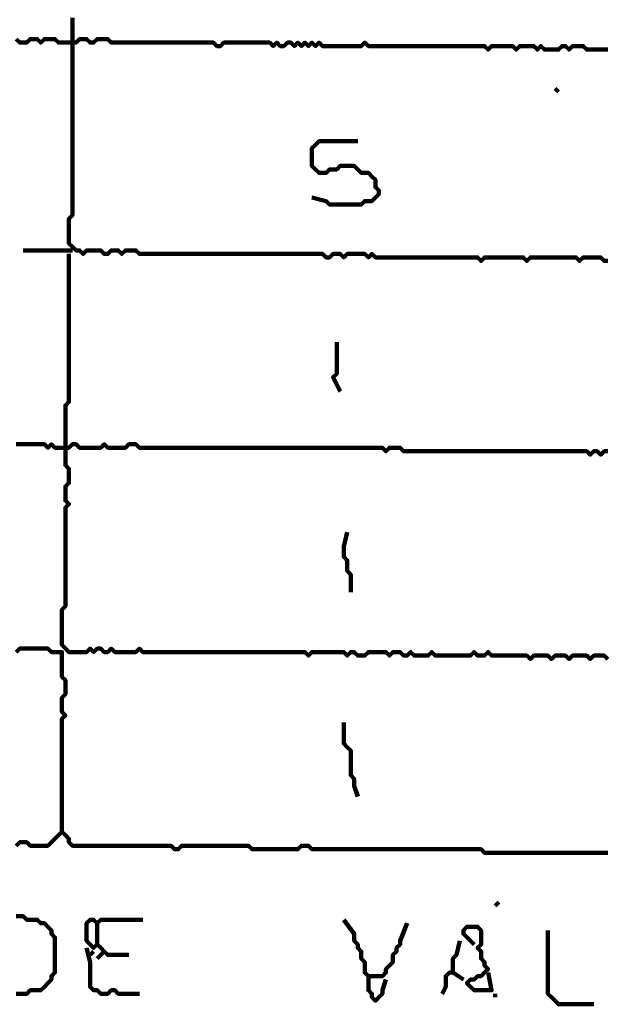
# Model space of a CAD drawing. Header units: metres. Extents: x 1959 to 4131, y 3282 to 4313.
# Tile 284 of 356: x 2428.44 to 2429.98, y 4294.22 to 4296.8. Entities that reach past the tile are written whole.
import ezdxf

# ---------------------------------------------------------------- set-up
doc = ezdxf.new("R2010")
doc.units = ezdxf.units.M
doc.layers.add('P', color=250, linetype='Continuous', lineweight=100)

msp = doc.modelspace()

# ---------------------------------------------------------------- linework, layer by layer
at = {"layer": 'P', "color": 0, "linetype": 'Continuous'}
for points in [[(2428.5832, 4296.8038), (2428.5832, 4296.7946), (2428.5832, 4296.7853), (2428.5832, 4296.7761), (2428.5832, 4296.7669), (2428.5832, 4296.7576), (2428.5832, 4296.7484), (2428.5832, 4296.7392), (2428.5832, 4296.7299), (2428.5832, 4296.7207), (2428.5832, 4296.7115), (2428.5832, 4296.7023), (2428.5832, 4296.693), (2428.5832, 4296.6838), (2428.5832, 4296.6746), (2428.5832, 4296.6653), (2428.5832, 4296.6561), (2428.5832, 4296.6469), (2428.5832, 4296.6376), (2428.5832, 4296.6284), (2428.5832, 4296.6192), (2428.5832, 4296.6099), (2428.5832, 4296.6007), (2428.5832, 4296.5915), (2428.5832, 4296.5823), (2428.5832, 4296.573), (2428.5832, 4296.5638), (2428.5832, 4296.5546), (2428.5832, 4296.5453), (2428.5832, 4296.5361), (2428.5832, 4296.5269), (2428.5832, 4296.5176), (2428.5832, 4296.5084), (2428.5832, 4296.4992), (2428.5832, 4296.4899), (2428.5832, 4296.4807), (2428.5832, 4296.4715), (2428.5832, 4296.4623), (2428.5832, 4296.453), (2428.5832, 4296.4438), (2428.5832, 4296.4346), (2428.5832, 4296.4253), (2428.5832, 4296.4161), (2428.5832, 4296.4069), (2428.5832, 4296.3976), (2428.5832, 4296.3884), (2428.5832, 4296.3792), (2428.5832, 4296.3699), (2428.5832, 4296.3607), (2428.5832, 4296.3515), (2428.5832, 4296.3423), (2428.5832, 4296.333), (2428.5832, 4296.3238), (2428.5832, 4296.3146), (2428.5832, 4296.3053), (2428.5832, 4296.2961), (2428.5832, 4296.2869), (2428.574, 4296.2776), (2428.574, 4296.2684), (2428.574, 4296.2592), (2428.574, 4296.2499), (2428.574, 4296.2407), (2428.574, 4296.2315), (2428.574, 4296.2223), (2428.574, 4296.213), (2428.5832, 4296.2038), (2428.5925, 4296.1946), (2428.6017, 4296.1946), (2428.6109, 4296.1853), (2428.6202, 4296.1946), (2428.6294, 4296.1946), (2428.6386, 4296.1946), (2428.6479, 4296.1946), (2428.6571, 4296.1946), (2428.6663, 4296.1853), (2428.6756, 4296.1853), (2428.6848, 4296.1946), (2428.694, 4296.1946), (2428.7032, 4296.1946), (2428.7125, 4296.1853), (2428.7217, 4296.1946), (2428.7309, 4296.1946), (2428.7402, 4296.1946), (2428.7494, 4296.1946), (2428.7586, 4296.1853), (2428.7679, 4296.1853), (2428.7771, 4296.1853), (2428.7863, 4296.1853), (2428.7956, 4296.1853), (2428.8048, 4296.1853), (2428.814, 4296.1853), (2428.8232, 4296.1853), (2428.8325, 4296.1853), (2428.8417, 4296.1853), (2428.8509, 4296.1853), (2428.8602, 4296.1853), (2428.8694, 4296.1853), (2428.8786, 4296.1853), (2428.8879, 4296.1853), (2428.8971, 4296.1853), (2428.9063, 4296.1853), (2428.9156, 4296.1853), (2428.9248, 4296.1853), (2428.934, 4296.1853), (2428.9432, 4296.1853), (2428.9525, 4296.1853), (2428.9617, 4296.1853), (2428.9709, 4296.1853), (2428.9802, 4296.1853), (2428.9894, 4296.1853), (2428.9986, 4296.1853), (2429.0079, 4296.1853), (2429.0171, 4296.1853), (2429.0263, 4296.1853), (2429.0356, 4296.1853), (2429.0448, 4296.1853), (2429.054, 4296.1853), (2429.0632, 4296.1853), (2429.0725, 4296.1853), (2429.0817, 4296.1853), (2429.0909, 4296.1853), (2429.1002, 4296.1853), (2429.1094, 4296.1853), (2429.1186, 4296.1853), (2429.1279, 4296.1853), (2429.1371, 4296.1853), (2429.1463, 4296.1853), (2429.1556, 4296.1853), (2429.1648, 4296.1853), (2429.174, 4296.1853), (2429.1832, 4296.1853), (2429.1925, 4296.1853), (2429.2017, 4296.1853), (2429.2109, 4296.1853), (2429.2202, 4296.1853), (2429.2294, 4296.1853), (2429.2386, 4296.1853), (2429.2479, 4296.1761), (2429.2571, 4296.1761), (2429.2663, 4296.1853), (2429.2756, 4296.1853), (2429.2848, 4296.1853), (2429.294, 4296.1761), (2429.3032, 4296.1853), (2429.3125, 4296.1853), (2429.3217, 4296.1853), (2429.3309, 4296.1853), (2429.3402, 4296.1853), (2429.3494, 4296.1853), (2429.3586, 4296.1761), (2429.3679, 4296.1853), (2429.3771, 4296.1761), (2429.3863, 4296.1761), (2429.3956, 4296.1761), (2429.4048, 4296.1761), (2429.414, 4296.1761), (2429.4232, 4296.1761), (2429.4325, 4296.1761), (2429.4417, 4296.1761), (2429.4509, 4296.1761), (2429.4602, 4296.1761), (2429.4694, 4296.1761), (2429.4786, 4296.1761), (2429.4879, 4296.1761), (2429.4971, 4296.1761), (2429.5063, 4296.1761), (2429.5156, 4296.1761), (2429.5248, 4296.1761), (2429.534, 4296.1761), (2429.5432, 4296.1761), (2429.5525, 4296.1761), (2429.5617, 4296.1761), (2429.5709, 4296.1761), (2429.5802, 4296.1761), (2429.5894, 4296.1761), (2429.5986, 4296.1761), (2429.6079, 4296.1761), (2429.6171, 4296.1761), (2429.6263, 4296.1761), (2429.6356, 4296.1761), (2429.6448, 4296.1761), (2429.654, 4296.1669), (2429.6632, 4296.1761), (2429.6725, 4296.1761), (2429.6817, 4296.1761), (2429.6909, 4296.1761), (2429.7002, 4296.1761), (2429.7094, 4296.1761), (2429.7186, 4296.1761), (2429.7279, 4296.1761), (2429.7371, 4296.1761), (2429.7463, 4296.1761), (2429.7556, 4296.1761), (2429.7648, 4296.1761), (2429.774, 4296.1669), (2429.7832, 4296.1761), (2429.7925, 4296.1761), (2429.8017, 4296.1761), (2429.8109, 4296.1761), (2429.8202, 4296.1761), (2429.8294, 4296.1761), (2429.8386, 4296.1761), (2429.8479, 4296.1761), (2429.8571, 4296.1761), (2429.8663, 4296.1761), (2429.8756, 4296.1761), (2429.8848, 4296.1761), (2429.894, 4296.1761), (2429.9032, 4296.1761), (2429.9125, 4296.1669), (2429.9217, 4296.1761), (2429.9309, 4296.1761), (2429.9402, 4296.1761), (2429.9494, 4296.1761), (2429.9586, 4296.1761), (2429.9679, 4296.1761), (2429.9771, 4296.1669), (2429.9863, 4296.1669)], [(2428.4356, 4296.7484), (2428.4448, 4296.7392), (2428.454, 4296.7392), (2428.4632, 4296.7392), (2428.4725, 4296.7484), (2428.4817, 4296.7484), (2428.4909, 4296.7484), (2428.5002, 4296.7392), (2428.5094, 4296.7484), (2428.5186, 4296.7484), (2428.5279, 4296.7484), (2428.5371, 4296.7484), (2428.5463, 4296.7392), (2428.5556, 4296.7392), (2428.5648, 4296.7392), (2428.574, 4296.7392), (2428.5832, 4296.7392), (2428.5925, 4296.7392), (2428.6017, 4296.7484), (2428.6109, 4296.7484), (2428.6202, 4296.7484), (2428.6294, 4296.7392), (2428.6386, 4296.7392), (2428.6479, 4296.7484), (2428.6571, 4296.7484), (2428.6663, 4296.7484), (2428.6756, 4296.7484), (2428.6848, 4296.7392), (2428.694, 4296.7392), (2428.7032, 4296.7392), (2428.7125, 4296.7392), (2428.7217, 4296.7392), (2428.7309, 4296.7392), (2428.7402, 4296.7392), (2428.7494, 4296.7392), (2428.7586, 4296.7392), (2428.7679, 4296.7392), (2428.7771, 4296.7392), (2428.7863, 4296.7392), (2428.7956, 4296.7392), (2428.8048, 4296.7392), (2428.814, 4296.7392), (2428.8232, 4296.7392), (2428.8325, 4296.7392), (2428.8417, 4296.7392), (2428.8509, 4296.7392), (2428.8602, 4296.7392), (2428.8694, 4296.7392), (2428.8786, 4296.7392), (2428.8879, 4296.7392), (2428.8971, 4296.7392), (2428.9063, 4296.7392), (2428.9156, 4296.7392), (2428.9248, 4296.7392), (2428.934, 4296.7392), (2428.9432, 4296.7392), (2428.9525, 4296.7392), (2428.9617, 4296.7299), (2428.9709, 4296.7299), (2428.9802, 4296.7392), (2428.9894, 4296.7392), (2428.9986, 4296.7392), (2429.0079, 4296.7392), (2429.0171, 4296.7392), (2429.0263, 4296.7392), (2429.0356, 4296.7392), (2429.0448, 4296.7392), (2429.054, 4296.7392), (2429.0632, 4296.7392), (2429.0725, 4296.7392), (2429.0817, 4296.7392), (2429.0909, 4296.7392), (2429.1002, 4296.7392), (2429.1094, 4296.7299), (2429.1186, 4296.7392), (2429.1279, 4296.7299), (2429.1371, 4296.7299), (2429.1463, 4296.7392), (2429.1556, 4296.7392), (2429.1648, 4296.7299), (2429.174, 4296.7392), (2429.1832, 4296.7299), (2429.1925, 4296.7392), (2429.2017, 4296.7299), (2429.2109, 4296.7392), (2429.2202, 4296.7299), (2429.2294, 4296.7392), (2429.2386, 4296.7299), (2429.2479, 4296.7299), (2429.2571, 4296.7299), (2429.2663, 4296.7299), (2429.2756, 4296.7299), (2429.2848, 4296.7299), (2429.294, 4296.7299), (2429.3032, 4296.7299), (2429.3125, 4296.7299), (2429.3217, 4296.7299), (2429.3309, 4296.7299), (2429.3402, 4296.7299), (2429.3494, 4296.7392), (2429.3586, 4296.7299), (2429.3679, 4296.7299), (2429.3771, 4296.7299), (2429.3863, 4296.7299), (2429.3956, 4296.7299), (2429.4048, 4296.7299), (2429.414, 4296.7299), (2429.4232, 4296.7299), (2429.4325, 4296.7299), (2429.4417, 4296.7299), (2429.4509, 4296.7299), (2429.4602, 4296.7299), (2429.4694, 4296.7299), (2429.4786, 4296.7299), (2429.4879, 4296.7299), (2429.4971, 4296.7299), (2429.5063, 4296.7299), (2429.5156, 4296.7299), (2429.5248, 4296.7299), (2429.534, 4296.7299), (2429.5432, 4296.7299), (2429.5525, 4296.7299), (2429.5617, 4296.7299), (2429.5709, 4296.7299), (2429.5802, 4296.7299), (2429.5894, 4296.7299), (2429.5986, 4296.7299), (2429.6079, 4296.7299), (2429.6171, 4296.7299), (2429.6263, 4296.7299), (2429.6356, 4296.7299), (2429.6448, 4296.7299), (2429.654, 4296.7299), (2429.6632, 4296.7299), (2429.6725, 4296.7207), (2429.6817, 4296.7299), (2429.6909, 4296.7299), (2429.7002, 4296.7299), (2429.7094, 4296.7299), (2429.7186, 4296.7299), (2429.7279, 4296.7299), (2429.7371, 4296.7299), (2429.7463, 4296.7207), (2429.7556, 4296.7299), (2429.7648, 4296.7299), (2429.774, 4296.7299), (2429.7832, 4296.7299), (2429.7925, 4296.7299), (2429.8017, 4296.7207), (2429.8109, 4296.7299), (2429.8202, 4296.7207), (2429.8294, 4296.7207), (2429.8386, 4296.7207), (2429.8479, 4296.7207), (2429.8571, 4296.7207), (2429.8663, 4296.7299), (2429.8756, 4296.7299), (2429.8848, 4296.7207), (2429.894, 4296.7299), (2429.9032, 4296.7299), (2429.9125, 4296.7299), (2429.9217, 4296.7299), (2429.9309, 4296.7207), (2429.9402, 4296.7207), (2429.9494, 4296.7207), (2429.9586, 4296.7207), (2429.9679, 4296.7207), (2429.9771, 4296.7207), (2429.9863, 4296.7207)], [(2429.8479, 4296.6192), (2429.8571, 4296.6099)], [(2429.2109, 4296.333), (2429.2479, 4296.3238), (2429.2571, 4296.3146), (2429.2663, 4296.3146), (2429.2756, 4296.3146), (2429.2848, 4296.3146), (2429.294, 4296.3146), (2429.3032, 4296.3146), (2429.3125, 4296.3146), (2429.3217, 4296.3146), (2429.3309, 4296.3146), (2429.3402, 4296.3146), (2429.3494, 4296.3238), (2429.3586, 4296.3238), (2429.3679, 4296.3238), (2429.3771, 4296.333), (2429.3863, 4296.3423), (2429.3863, 4296.3515), (2429.3771, 4296.3607), (2429.3771, 4296.3699), (2429.3771, 4296.3792), (2429.3679, 4296.3884), (2429.3586, 4296.3976), (2429.3494, 4296.3976), (2429.3402, 4296.3976), (2429.3309, 4296.4069), (2429.3217, 4296.4161), (2429.3125, 4296.4161), (2429.3032, 4296.4161), (2429.294, 4296.4161), (2429.2848, 4296.4161), (2429.2756, 4296.4069), (2429.2663, 4296.4069), (2429.2571, 4296.4069), (2429.2479, 4296.3976), (2429.2386, 4296.3976), (2429.2294, 4296.3976), (2429.2202, 4296.4069), (2429.2109, 4296.4161), (2429.2109, 4296.4253), (2429.2109, 4296.4346), (2429.2109, 4296.4438), (2429.2109, 4296.453), (2429.2109, 4296.4623), (2429.2202, 4296.4715), (2429.2294, 4296.4807), (2429.2386, 4296.4807), (2429.2479, 4296.4807), (2429.2571, 4296.4807), (2429.2663, 4296.4807), (2429.2756, 4296.4807), (2429.2848, 4296.4807), (2429.3309, 4296.4807)], [(2428.454, 4296.1946), (2428.4909, 4296.1946), (2428.5002, 4296.1946), (2428.5094, 4296.1946), (2428.5186, 4296.1946), (2428.5279, 4296.1946), (2428.5371, 4296.1946), (2428.5463, 4296.1946), (2428.5832, 4296.1946)], [(2428.574, 4296.1853), (2428.574, 4296.1484), (2428.574, 4296.1392), (2428.574, 4296.1299), (2428.574, 4296.1207), (2428.574, 4296.1115), (2428.574, 4296.1023), (2428.574, 4296.093), (2428.574, 4296.0838), (2428.574, 4296.0746), (2428.574, 4296.0653), (2428.574, 4296.0561), (2428.574, 4296.0469), (2428.574, 4296.0376), (2428.574, 4296.0284), (2428.574, 4296.0192), (2428.574, 4296.0099), (2428.574, 4296.0007), (2428.574, 4295.9915), (2428.574, 4295.9823), (2428.574, 4295.973), (2428.574, 4295.9638), (2428.574, 4295.9546), (2428.574, 4295.9453), (2428.574, 4295.9361), (2428.574, 4295.9269), (2428.574, 4295.9176), (2428.574, 4295.9084), (2428.574, 4295.8992), (2428.574, 4295.8899), (2428.574, 4295.8807), (2428.574, 4295.8715), (2428.574, 4295.8623), (2428.574, 4295.853), (2428.574, 4295.8438), (2428.574, 4295.8346), (2428.574, 4295.8253), (2428.574, 4295.8161), (2428.574, 4295.8069), (2428.574, 4295.7976), (2428.5648, 4295.7884), (2428.5648, 4295.7792), (2428.5648, 4295.7699), (2428.5648, 4295.7607), (2428.5648, 4295.7515), (2428.5648, 4295.7423), (2428.5648, 4295.733), (2428.5648, 4295.7238), (2428.5648, 4295.7146), (2428.5648, 4295.7053), (2428.5648, 4295.6961), (2428.5648, 4295.6869), (2428.5648, 4295.6776), (2428.5648, 4295.6684), (2428.5648, 4295.6592), (2428.5648, 4295.6499), (2428.5648, 4295.6407), (2428.5648, 4295.6315), (2428.574, 4295.6223), (2428.574, 4295.613), (2428.574, 4295.6038), (2428.574, 4295.5946), (2428.574, 4295.5853), (2428.5648, 4295.5761), (2428.5648, 4295.5669), (2428.5648, 4295.5576), (2428.5648, 4295.5484), (2428.5648, 4295.5392), (2428.574, 4295.5299), (2428.5648, 4295.5207), (2428.5648, 4295.5115), (2428.5648, 4295.5023), (2428.5648, 4295.493), (2428.5648, 4295.4838), (2428.5648, 4295.4746), (2428.5648, 4295.4653), (2428.5648, 4295.4561), (2428.5648, 4295.4469), (2428.5648, 4295.4376), (2428.5648, 4295.4284), (2428.5648, 4295.4192), (2428.5648, 4295.4099), (2428.5648, 4295.4007), (2428.5648, 4295.3915), (2428.5648, 4295.3823), (2428.5648, 4295.373), (2428.5648, 4295.3638), (2428.5648, 4295.3546), (2428.5648, 4295.3453), (2428.5648, 4295.3361), (2428.5648, 4295.3269), (2428.5648, 4295.3176), (2428.5648, 4295.3084), (2428.5648, 4295.2992), (2428.5648, 4295.2899), (2428.5648, 4295.2807), (2428.5648, 4295.2715), (2428.5648, 4295.2623), (2428.5556, 4295.253), (2428.5556, 4295.2438), (2428.5556, 4295.2346), (2428.5556, 4295.2253), (2428.5556, 4295.2161), (2428.5556, 4295.2069), (2428.5556, 4295.1976), (2428.5556, 4295.1884), (2428.5556, 4295.1792), (2428.5556, 4295.1699), (2428.5556, 4295.1607), (2428.5648, 4295.1515), (2428.574, 4295.1423), (2428.5832, 4295.1423), (2428.5925, 4295.1423), (2428.6017, 4295.1423), (2428.6109, 4295.1423), (2428.6202, 4295.1423), (2428.6294, 4295.1515), (2428.6386, 4295.1423), (2428.6479, 4295.1515), (2428.6571, 4295.1515), (2428.6663, 4295.1423), (2428.6756, 4295.1423), (2428.6848, 4295.1515), (2428.694, 4295.1423), (2428.7032, 4295.1423), (2428.7125, 4295.1423), (2428.7217, 4295.1423), (2428.7309, 4295.1423), (2428.7402, 4295.1423), (2428.7494, 4295.1423), (2428.7586, 4295.1515), (2428.7679, 4295.1423), (2428.7771, 4295.1423), (2428.7863, 4295.1423), (2428.7956, 4295.1423), (2428.8048, 4295.1423), (2428.814, 4295.1423), (2428.8232, 4295.1423), (2428.8325, 4295.1423), (2428.8417, 4295.1423), (2428.8509, 4295.1423), (2428.8602, 4295.1423), (2428.8694, 4295.1423), (2428.8786, 4295.1423), (2428.8879, 4295.1423), (2428.8971, 4295.1423), (2428.9063, 4295.1423), (2428.9156, 4295.1423), (2428.9248, 4295.1423), (2428.934, 4295.1423), (2428.9432, 4295.1423), (2428.9525, 4295.1423), (2428.9617, 4295.1423), (2428.9709, 4295.1423), (2428.9802, 4295.1423), (2428.9894, 4295.1423), (2428.9986, 4295.1423), (2429.0079, 4295.1423), (2429.0171, 4295.1423), (2429.0263, 4295.1423), (2429.0356, 4295.1423), (2429.0448, 4295.1423), (2429.054, 4295.1423), (2429.0632, 4295.1423), (2429.0725, 4295.1423), (2429.0817, 4295.1423), (2429.0909, 4295.1423), (2429.1002, 4295.1423), (2429.1094, 4295.1423), (2429.1186, 4295.1423), (2429.1279, 4295.1423), (2429.1371, 4295.1423), (2429.1463, 4295.1423), (2429.1556, 4295.1423), (2429.1648, 4295.1423), (2429.174, 4295.1423), (2429.1832, 4295.1423), (2429.1925, 4295.1423), (2429.2017, 4295.133), (2429.2109, 4295.1423), (2429.2202, 4295.1423), (2429.2294, 4295.1423), (2429.2386, 4295.1423), (2429.2479, 4295.1423), (2429.2571, 4295.1423), (2429.2663, 4295.1423), (2429.2756, 4295.1423), (2429.2848, 4295.1423), (2429.294, 4295.1423), (2429.3032, 4295.133), (2429.3125, 4295.1423), (2429.3217, 4295.1423), (2429.3309, 4295.133), (2429.3402, 4295.133), (2429.3494, 4295.133), (2429.3586, 4295.1423), (2429.3679, 4295.1423), (2429.3771, 4295.1423), (2429.3863, 4295.1423), (2429.3956, 4295.1423), (2429.4048, 4295.1423), (2429.414, 4295.133), (2429.4232, 4295.1423), (2429.4325, 4295.1423), (2429.4417, 4295.1423), (2429.4509, 4295.133), (2429.4602, 4295.133), (2429.4694, 4295.1423), (2429.4786, 4295.133), (2429.4879, 4295.133), (2429.4971, 4295.133), (2429.5063, 4295.133), (2429.5156, 4295.133), (2429.5248, 4295.1423), (2429.534, 4295.133), (2429.5432, 4295.133), (2429.5525, 4295.133), (2429.5617, 4295.133), (2429.5709, 4295.133), (2429.5802, 4295.133), (2429.5894, 4295.133), (2429.5986, 4295.133), (2429.6079, 4295.133), (2429.6171, 4295.133), (2429.6263, 4295.133), (2429.6356, 4295.1423), (2429.6448, 4295.133), (2429.654, 4295.133), (2429.6632, 4295.133), (2429.6725, 4295.1423), (2429.6817, 4295.133), (2429.6909, 4295.133), (2429.7002, 4295.133), (2429.7094, 4295.133), (2429.7186, 4295.133), (2429.7279, 4295.133), (2429.7371, 4295.133), (2429.7463, 4295.133), (2429.7556, 4295.133), (2429.7648, 4295.133), (2429.774, 4295.133), (2429.7832, 4295.1238), (2429.7925, 4295.133), (2429.8017, 4295.133), (2429.8109, 4295.133), (2429.8202, 4295.133), (2429.8294, 4295.133), (2429.8386, 4295.1238), (2429.8479, 4295.133), (2429.8571, 4295.133), (2429.8663, 4295.133), (2429.8756, 4295.133), (2429.8848, 4295.1238), (2429.894, 4295.133), (2429.9032, 4295.133), (2429.9125, 4295.133), (2429.9217, 4295.133), (2429.9309, 4295.133), (2429.9402, 4295.1238), (2429.9494, 4295.133), (2429.9586, 4295.133), (2429.9679, 4295.133), (2429.9771, 4295.133), (2429.9863, 4295.1238)], [(2429.2756, 4295.9546), (2429.2756, 4295.9176), (2429.2756, 4295.9084), (2429.2756, 4295.8992), (2429.2756, 4295.8899), (2429.2756, 4295.8807), (2429.2756, 4295.8715), (2429.2663, 4295.8623), (2429.2848, 4295.8253)], [(2428.4356, 4295.6869), (2428.4448, 4295.6869), (2428.454, 4295.6869), (2428.4632, 4295.6869), (2428.4725, 4295.6869), (2428.4817, 4295.6869), (2428.4909, 4295.6869), (2428.5002, 4295.6869), (2428.5094, 4295.6869), (2428.5186, 4295.6776), (2428.5279, 4295.6869), (2428.5371, 4295.6776), (2428.5463, 4295.6776), (2428.5556, 4295.6776), (2428.5648, 4295.6776), (2428.574, 4295.6776), (2428.5832, 4295.6869), (2428.5925, 4295.6869), (2428.6017, 4295.6776), (2428.6109, 4295.6776), (2428.6202, 4295.6776), (2428.6294, 4295.6776), (2428.6386, 4295.6776), (2428.6479, 4295.6776), (2428.6571, 4295.6776), (2428.6663, 4295.6869), (2428.6756, 4295.6776), (2428.6848, 4295.6776), (2428.694, 4295.6776), (2428.7032, 4295.6776), (2428.7125, 4295.6776), (2428.7217, 4295.6776), (2428.7309, 4295.6869), (2428.7402, 4295.6869), (2428.7494, 4295.6869), (2428.7586, 4295.6776), (2428.7679, 4295.6776), (2428.7771, 4295.6776), (2428.7863, 4295.6776), (2428.7956, 4295.6776), (2428.8048, 4295.6776), (2428.814, 4295.6776), (2428.8232, 4295.6776), (2428.8325, 4295.6776), (2428.8417, 4295.6776), (2428.8509, 4295.6776), (2428.8602, 4295.6776), (2428.8694, 4295.6776), (2428.8786, 4295.6776), (2428.8879, 4295.6776), (2428.8971, 4295.6776), (2428.9063, 4295.6776), (2428.9156, 4295.6776), (2428.9248, 4295.6776), (2428.934, 4295.6776), (2428.9432, 4295.6776), (2428.9525, 4295.6776), (2428.9617, 4295.6776), (2428.9709, 4295.6776), (2428.9802, 4295.6776), (2428.9894, 4295.6776), (2428.9986, 4295.6776), (2429.0079, 4295.6776), (2429.0171, 4295.6776), (2429.0263, 4295.6776), (2429.0356, 4295.6776), (2429.0448, 4295.6776), (2429.054, 4295.6776), (2429.0632, 4295.6776), (2429.0725, 4295.6776), (2429.0817, 4295.6776), (2429.0909, 4295.6776), (2429.1002, 4295.6776), (2429.1094, 4295.6776), (2429.1186, 4295.6776), (2429.1279, 4295.6776), (2429.1371, 4295.6776), (2429.1463, 4295.6776), (2429.1556, 4295.6776), (2429.1648, 4295.6776), (2429.174, 4295.6776), (2429.1832, 4295.6776), (2429.1925, 4295.6776), (2429.2017, 4295.6776), (2429.2109, 4295.6776), (2429.2202, 4295.6776), (2429.2294, 4295.6776), (2429.2386, 4295.6776), (2429.2479, 4295.6776), (2429.2571, 4295.6776), (2429.2663, 4295.6776), (2429.2756, 4295.6776), (2429.2848, 4295.6776), (2429.294, 4295.6776), (2429.3032, 4295.6776), (2429.3125, 4295.6776), (2429.3217, 4295.6776), (2429.3309, 4295.6776), (2429.3402, 4295.6776), (2429.3494, 4295.6776), (2429.3586, 4295.6776), (2429.3679, 4295.6776), (2429.3771, 4295.6776), (2429.3863, 4295.6776), (2429.3956, 4295.6776), (2429.4048, 4295.6684), (2429.414, 4295.6776), (2429.4232, 4295.6776), (2429.4325, 4295.6776), (2429.4417, 4295.6776), (2429.4509, 4295.6684), (2429.4602, 4295.6684), (2429.4694, 4295.6684), (2429.4786, 4295.6684), (2429.4879, 4295.6684), (2429.4971, 4295.6684), (2429.5063, 4295.6684), (2429.5156, 4295.6684), (2429.5248, 4295.6684), (2429.534, 4295.6684), (2429.5432, 4295.6684), (2429.5525, 4295.6684), (2429.5617, 4295.6684), (2429.5709, 4295.6684), (2429.5802, 4295.6684), (2429.5894, 4295.6684), (2429.5986, 4295.6684), (2429.6079, 4295.6684), (2429.6171, 4295.6684), (2429.6263, 4295.6684), (2429.6356, 4295.6684), (2429.6448, 4295.6684), (2429.654, 4295.6684), (2429.6632, 4295.6684), (2429.6725, 4295.6684), (2429.6817, 4295.6684), (2429.6909, 4295.6684), (2429.7002, 4295.6684), (2429.7094, 4295.6684), (2429.7186, 4295.6684), (2429.7279, 4295.6684), (2429.7371, 4295.6684), (2429.7463, 4295.6684), (2429.7556, 4295.6684), (2429.7648, 4295.6684), (2429.774, 4295.6684), (2429.7832, 4295.6684), (2429.7925, 4295.6684), (2429.8017, 4295.6684), (2429.8109, 4295.6684), (2429.8202, 4295.6684), (2429.8294, 4295.6684), (2429.8386, 4295.6684), (2429.8479, 4295.6684), (2429.8571, 4295.6684), (2429.8663, 4295.6684), (2429.8756, 4295.6684), (2429.8848, 4295.6684), (2429.894, 4295.6684), (2429.9032, 4295.6684), (2429.9125, 4295.6684), (2429.9217, 4295.6684), (2429.9309, 4295.6684), (2429.9402, 4295.6592), (2429.9494, 4295.6684), (2429.9586, 4295.6684), (2429.9679, 4295.6592), (2429.9771, 4295.6684), (2429.9863, 4295.6684)], [(2429.3032, 4295.4561), (2429.294, 4295.4192), (2429.294, 4295.4099), (2429.294, 4295.4007), (2429.294, 4295.3915), (2429.3032, 4295.3823), (2429.3032, 4295.373), (2429.3032, 4295.3638), (2429.3032, 4295.3546), (2429.3125, 4295.3453), (2429.3125, 4295.3361), (2429.3125, 4295.3269), (2429.3125, 4295.2992)], [(2428.4356, 4295.1423), (2428.4448, 4295.1515), (2428.454, 4295.1515), (2428.4632, 4295.1515), (2428.4725, 4295.1515), (2428.4817, 4295.1515), (2428.4909, 4295.1515), (2428.5002, 4295.1515), (2428.5094, 4295.1515), (2428.5186, 4295.1515), (2428.5279, 4295.1423), (2428.5371, 4295.1423), (2428.5463, 4295.1423), (2428.5556, 4295.1423), (2428.5556, 4295.133), (2428.5556, 4295.1238), (2428.5556, 4295.1146), (2428.5556, 4295.1053), (2428.5556, 4295.0961), (2428.5556, 4295.0869), (2428.5556, 4295.0776), (2428.5648, 4295.0684), (2428.5648, 4295.0592), (2428.5648, 4295.0499), (2428.5648, 4295.0407), (2428.5648, 4295.0315), (2428.5556, 4295.0223), (2428.5556, 4295.013), (2428.5556, 4295.0038), (2428.5556, 4294.9946), (2428.5556, 4294.9853), (2428.5648, 4294.9761), (2428.5556, 4294.9669), (2428.5556, 4294.9576), (2428.5556, 4294.9484), (2428.5556, 4294.9392), (2428.5556, 4294.9299), (2428.5556, 4294.9207), (2428.5556, 4294.9115), (2428.5556, 4294.9023), (2428.5556, 4294.893), (2428.5556, 4294.8838), (2428.5556, 4294.8746), (2428.5556, 4294.8653), (2428.5556, 4294.8561), (2428.5556, 4294.8469), (2428.5556, 4294.8376), (2428.5556, 4294.8284), (2428.5556, 4294.8192), (2428.5556, 4294.8099), (2428.5556, 4294.8007), (2428.5556, 4294.7915), (2428.5556, 4294.7823), (2428.5556, 4294.773), (2428.5556, 4294.7638), (2428.5556, 4294.7546), (2428.5556, 4294.7453), (2428.5556, 4294.7361), (2428.5556, 4294.7269), (2428.5556, 4294.7176), (2428.5556, 4294.7084), (2428.5556, 4294.6715)], [(2429.294, 4294.9576), (2429.294, 4294.9207), (2429.294, 4294.9115), (2429.294, 4294.9023), (2429.3032, 4294.893), (2429.3125, 4294.8838), (2429.3125, 4294.8746), (2429.3125, 4294.8653), (2429.3125, 4294.8561), (2429.3125, 4294.8469), (2429.3125, 4294.8376), (2429.3125, 4294.8284), (2429.3125, 4294.8192), (2429.3217, 4294.8099), (2429.3217, 4294.8007), (2429.3217, 4294.7915), (2429.3309, 4294.7638)], [(2428.4356, 4294.6346), (2428.4448, 4294.6438), (2428.454, 4294.6438), (2428.4632, 4294.6438), (2428.4725, 4294.6346), (2428.4817, 4294.6346), (2428.4909, 4294.6346), (2428.5002, 4294.6346), (2428.5094, 4294.6346), (2428.5186, 4294.6346), (2428.5279, 4294.6438), (2428.5371, 4294.653), (2428.5463, 4294.6623), (2428.5556, 4294.6715), (2428.5648, 4294.6623), (2428.574, 4294.653), (2428.574, 4294.6438), (2428.5832, 4294.6346), (2428.5925, 4294.6346), (2428.6017, 4294.6346), (2428.6109, 4294.6346), (2428.6202, 4294.6346), (2428.6294, 4294.6346), (2428.6386, 4294.6346), (2428.6479, 4294.6346), (2428.6571, 4294.6346), (2428.6663, 4294.6346), (2428.6756, 4294.6346), (2428.6848, 4294.6346), (2428.694, 4294.6346), (2428.7032, 4294.6346), (2428.7125, 4294.6346), (2428.7217, 4294.6346), (2428.7309, 4294.6346), (2428.7402, 4294.6346), (2428.7494, 4294.6346), (2428.7586, 4294.6346), (2428.7679, 4294.6346), (2428.7771, 4294.6346), (2428.7863, 4294.6346), (2428.7956, 4294.6346), (2428.8048, 4294.6346), (2428.814, 4294.6346), (2428.8232, 4294.6346), (2428.8325, 4294.6346), (2428.8417, 4294.6346), (2428.8509, 4294.6253), (2428.8602, 4294.6253), (2428.8694, 4294.6346), (2428.8786, 4294.6346), (2428.8879, 4294.6346), (2428.8971, 4294.6346), (2428.9063, 4294.6346), (2428.9156, 4294.6346), (2428.9248, 4294.6346), (2428.934, 4294.6346), (2428.9432, 4294.6346), (2428.9525, 4294.6346), (2428.9617, 4294.6346), (2428.9709, 4294.6346), (2428.9802, 4294.6346), (2428.9894, 4294.6346), (2428.9986, 4294.6346), (2429.0079, 4294.6346), (2429.0171, 4294.6346), (2429.0263, 4294.6346), (2429.0356, 4294.6346), (2429.0448, 4294.6346), (2429.054, 4294.6253), (2429.0632, 4294.6253), (2429.0725, 4294.6253), (2429.0817, 4294.6253), (2429.0909, 4294.6253), (2429.1002, 4294.6253), (2429.1094, 4294.6253), (2429.1186, 4294.6253), (2429.1279, 4294.6253), (2429.1371, 4294.6253), (2429.1463, 4294.6253), (2429.1556, 4294.6253), (2429.1648, 4294.6253), (2429.174, 4294.6253), (2429.1832, 4294.6346), (2429.1925, 4294.6346), (2429.2017, 4294.6346), (2429.2109, 4294.6253), (2429.2202, 4294.6253), (2429.2294, 4294.6253), (2429.2386, 4294.6253), (2429.2479, 4294.6253), (2429.2571, 4294.6253), (2429.2663, 4294.6253), (2429.2756, 4294.6253), (2429.2848, 4294.6253), (2429.294, 4294.6253), (2429.3032, 4294.6253), (2429.3125, 4294.6253), (2429.3217, 4294.6253), (2429.3309, 4294.6253), (2429.3402, 4294.6253), (2429.3494, 4294.6253), (2429.3586, 4294.6253), (2429.3679, 4294.6253), (2429.3771, 4294.6253), (2429.3863, 4294.6253), (2429.3956, 4294.6253), (2429.4048, 4294.6253), (2429.414, 4294.6253), (2429.4232, 4294.6253), (2429.4325, 4294.6253), (2429.4417, 4294.6253), (2429.4509, 4294.6253), (2429.4602, 4294.6253), (2429.4694, 4294.6253), (2429.4786, 4294.6253), (2429.4879, 4294.6253), (2429.4971, 4294.6253), (2429.5063, 4294.6253), (2429.5156, 4294.6253), (2429.5248, 4294.6253), (2429.534, 4294.6253), (2429.5432, 4294.6253), (2429.5525, 4294.6253), (2429.5617, 4294.6253), (2429.5709, 4294.6253), (2429.5802, 4294.6253), (2429.5894, 4294.6253), (2429.5986, 4294.6253), (2429.6079, 4294.6253), (2429.6171, 4294.6253), (2429.6263, 4294.6253), (2429.6356, 4294.6253), (2429.6448, 4294.6253), (2429.654, 4294.6253), (2429.6632, 4294.6161), (2429.6725, 4294.6161), (2429.6817, 4294.6161), (2429.6909, 4294.6161), (2429.7002, 4294.6161), (2429.7094, 4294.6161), (2429.7186, 4294.6161), (2429.7279, 4294.6161), (2429.7371, 4294.6161), (2429.7463, 4294.6161), (2429.7556, 4294.6161), (2429.7648, 4294.6161), (2429.774, 4294.6161), (2429.7832, 4294.6161), (2429.7925, 4294.6161), (2429.8017, 4294.6161), (2429.8109, 4294.6161), (2429.8202, 4294.6161), (2429.8294, 4294.6161), (2429.8386, 4294.6161), (2429.8479, 4294.6161), (2429.8571, 4294.6161), (2429.8663, 4294.6161), (2429.8756, 4294.6161), (2429.8848, 4294.6161), (2429.894, 4294.6161), (2429.9032, 4294.6161), (2429.9125, 4294.6161), (2429.9217, 4294.6161), (2429.9309, 4294.6161), (2429.9402, 4294.6161), (2429.9494, 4294.6161), (2429.9586, 4294.6161), (2429.9679, 4294.6161), (2429.9771, 4294.6161), (2429.9863, 4294.6161)], [(2429.7002, 4294.4869), (2429.6909, 4294.4776)], [(2428.4356, 4294.4499), (2428.4448, 4294.4499), (2428.454, 4294.4499), (2428.4632, 4294.4407), (2428.4725, 4294.4407), (2428.4817, 4294.4407), (2428.4909, 4294.4407), (2428.5002, 4294.4315), (2428.5094, 4294.4315), (2428.5186, 4294.4223), (2428.5279, 4294.413), (2428.5279, 4294.4038), (2428.5371, 4294.3946), (2428.5371, 4294.3853), (2428.5371, 4294.3761), (2428.5371, 4294.3669), (2428.5371, 4294.3576), (2428.5371, 4294.3484), (2428.5371, 4294.3392), (2428.5371, 4294.3299), (2428.5371, 4294.3207), (2428.5371, 4294.3115), (2428.5371, 4294.3023), (2428.5279, 4294.293), (2428.5279, 4294.2838), (2428.5186, 4294.2746), (2428.5094, 4294.2653), (2428.5002, 4294.2561), (2428.4909, 4294.2561), (2428.4817, 4294.2561), (2428.4725, 4294.2561), (2428.4632, 4294.2469), (2428.454, 4294.2469), (2428.4448, 4294.2469), (2428.4356, 4294.2469)], [(2428.7309, 4294.3484), (2428.694, 4294.3484), (2428.6848, 4294.3484), (2428.6756, 4294.3484), (2428.6663, 4294.3576), (2428.6571, 4294.3669), (2428.6479, 4294.3761), (2428.6386, 4294.3669), (2428.6294, 4294.3761), (2428.6202, 4294.3853), (2428.6202, 4294.3946), (2428.6202, 4294.4038), (2428.6202, 4294.413), (2428.6202, 4294.4223), (2428.6202, 4294.4315), (2428.6294, 4294.4407), (2428.6386, 4294.4407), (2428.6479, 4294.4315), (2428.6571, 4294.4407), (2428.6663, 4294.4407), (2428.6756, 4294.4407), (2428.6848, 4294.4407), (2428.694, 4294.4407), (2428.7032, 4294.4407), (2428.7125, 4294.4407), (2428.7217, 4294.4407), (2428.7309, 4294.4407), (2428.7402, 4294.4407), (2428.7679, 4294.4407)], [(2429.294, 4294.4407), (2429.3217, 4294.4038), (2429.3217, 4294.3946), (2429.3217, 4294.3853), (2429.3309, 4294.3761), (2429.3309, 4294.3669), (2429.3402, 4294.3576), (2429.3402, 4294.3484), (2429.3402, 4294.3392), (2429.3494, 4294.3299), (2429.3494, 4294.3207), (2429.3494, 4294.3115), (2429.3494, 4294.3023), (2429.3586, 4294.293), (2429.3679, 4294.293), (2429.3771, 4294.293), (2429.3863, 4294.293), (2429.3956, 4294.293), (2429.4048, 4294.3023), (2429.4048, 4294.3115), (2429.414, 4294.3207), (2429.4232, 4294.3299), (2429.4232, 4294.3392), (2429.4232, 4294.3484), (2429.4325, 4294.3576), (2429.4325, 4294.3669), (2429.4417, 4294.3761), (2429.4417, 4294.3853), (2429.4602, 4294.4315)], [(2428.6479, 4294.4315), (2428.6479, 4294.413), (2428.6479, 4294.4038), (2428.6479, 4294.3946), (2428.6479, 4294.3761)], [(2429.6356, 4294.3761), (2429.6079, 4294.4038), (2429.6079, 4294.413), (2429.6171, 4294.4223), (2429.6263, 4294.4223), (2429.6356, 4294.4223), (2429.6448, 4294.4223), (2429.654, 4294.413), (2429.654, 4294.4038), (2429.654, 4294.3946), (2429.654, 4294.3853), (2429.654, 4294.3761), (2429.6448, 4294.3669), (2429.654, 4294.3576), (2429.654, 4294.3484), (2429.654, 4294.3392), (2429.6632, 4294.3299), (2429.6632, 4294.3207), (2429.6725, 4294.3115), (2429.6632, 4294.3023), (2429.654, 4294.293), (2429.6448, 4294.293), (2429.6356, 4294.2838), (2429.6263, 4294.2838), (2429.6171, 4294.2746), (2429.6263, 4294.2653), (2429.6356, 4294.2561), (2429.6448, 4294.2561), (2429.654, 4294.2561), (2429.6632, 4294.2561), (2429.6725, 4294.2561), (2429.6817, 4294.2561), (2429.6725, 4294.3023)], [(2429.8294, 4294.413), (2429.8294, 4294.3761), (2429.8294, 4294.3669), (2429.8294, 4294.3576), (2429.8294, 4294.3484), (2429.8294, 4294.3392), (2429.8294, 4294.3299), (2429.8294, 4294.3207), (2429.8294, 4294.3115), (2429.8294, 4294.3023), (2429.8294, 4294.293), (2429.8294, 4294.2838), (2429.8294, 4294.2746), (2429.8294, 4294.2653), (2429.8294, 4294.2561), (2429.8294, 4294.2469), (2429.8386, 4294.2376), (2429.8479, 4294.2284), (2429.8571, 4294.2192), (2429.8663, 4294.2192), (2429.8756, 4294.2192), (2429.8848, 4294.2192), (2429.894, 4294.2192), (2429.9032, 4294.2192), (2429.9494, 4294.2192)], [(2429.5986, 4294.3853), (2429.5894, 4294.3484), (2429.5802, 4294.3392), (2429.5802, 4294.3299), (2429.5802, 4294.3207), (2429.5802, 4294.3115), (2429.5802, 4294.3023), (2429.5709, 4294.3023), (2429.5617, 4294.293), (2429.5617, 4294.2838), (2429.5617, 4294.2746), (2429.5617, 4294.2653), (2429.5525, 4294.2469)], [(2428.6202, 4294.3669), (2428.6294, 4294.3299), (2428.6294, 4294.3207), (2428.6294, 4294.3115), (2428.6294, 4294.3023), (2428.6294, 4294.293), (2428.6294, 4294.2838), (2428.6294, 4294.2746), (2428.6294, 4294.2653), (2428.6386, 4294.2561), (2428.6479, 4294.2561), (2428.6571, 4294.2469), (2428.6663, 4294.2469), (2428.6756, 4294.2469), (2428.6848, 4294.2561), (2428.694, 4294.2561), (2428.7032, 4294.2469), (2428.7125, 4294.2469), (2428.7217, 4294.2469), (2428.7309, 4294.2469), (2428.7586, 4294.2469)], [(2428.6386, 4294.3576), (2428.6294, 4294.3484)], [(2428.6663, 4294.3576), (2428.6479, 4294.3392)], [(2429.3586, 4294.293), (2429.3586, 4294.2561), (2429.3679, 4294.2469), (2429.3679, 4294.2376), (2429.3771, 4294.2284), (2429.3863, 4294.2376), (2429.3956, 4294.2469), (2429.3956, 4294.2561), (2429.4048, 4294.2838)], [(2429.5802, 4294.3023), (2429.6079, 4294.2838)], [(2429.6909, 4294.2469), (2429.6909, 4294.2376)]]:
    msp.add_lwpolyline(points, dxfattribs=at)

doc.saveas('drawing.dxf')
